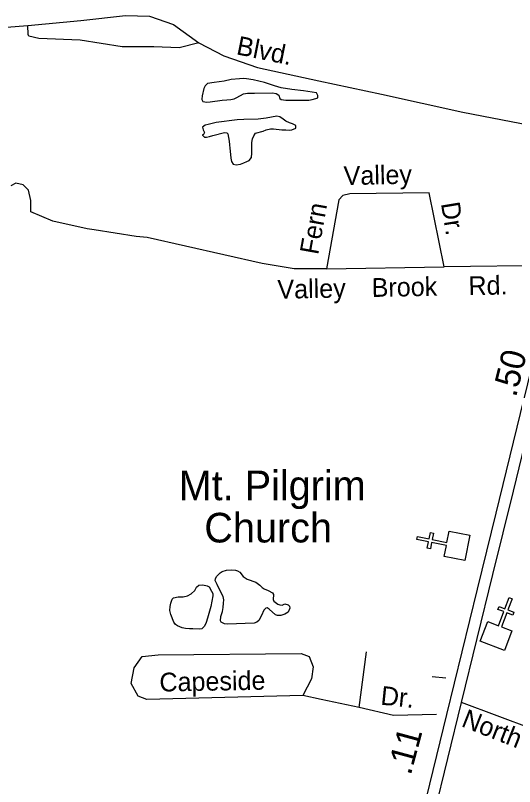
# Model space of a CAD drawing. Extents: x 2290055 to 2389491, y 66597 to 237875.
# Drawn here: x 2331617 to 2334145, y 116521 to 120426 of the extents above; entities that cross this region are included whole.
import ezdxf

# ---------------------------------------------------------------- set-up
doc = ezdxf.new("R2010")
doc.units = 0
for name, color, linetype in [('Exist Cultural Church CELL', 7, 'Continuous'), ('Exist Cultural Church Label', 7, 'Continuous'), ('Exist Hydrographic Pond Under 1500 Sq Ft', 7, 'Continuous'), ('Exist Road Non-System Type 51', 7, 'Continuous'), ('Exist Road Non-System Type 51 Label', 7, 'Continuous'), ('Exist Road Primary US Divided Attributed', 7, 'Continuous'), ('Exist Road Primary US Mileage Hundredths English Label', 7, 'Continuous'), ('Exist Road Secondary Type 51 Attributed', 7, 'Continuous'), ('Exist Road Secondary Type 51 Label', 7, 'Continuous')]:
    doc.layers.add(name, color=color, linetype=linetype)

msp = doc.modelspace()

# ---------------------------------------------------------------- linework, layer by layer
at = {"layer": 'Exist Cultural Church CELL'}
for points in [[(2333788.7, 117685.8), (2333799.8, 117741.6), (2333725.1, 117756.5), (2333718.9, 117725.2), (2333703.2, 117728.3), (2333709.5, 117759.7), (2333650.5, 117771.5), (2333653.6, 117787.2), (2333712.6, 117775.4), (2333718.9, 117806.8), (2333734.5, 117803.6), (2333728.3, 117772.3), (2333802.9, 117757.3), (2333814.3, 117813.8), (2333918.7, 117793), (2333893.1, 117664.9)], [(2334010.3, 117355.9), (2334063.4, 117335.5), (2334090.9, 117406.5), (2334061.1, 117418), (2334066.8, 117432.9), (2334096.7, 117421.4), (2334118.4, 117477.5), (2334133.3, 117471.7), (2334111.6, 117415.6), (2334141.5, 117404.1), (2334135.7, 117389.2), (2334105.9, 117400.7), (2334078.4, 117329.7), (2334132.1, 117308.8), (2334093.7, 117209.5), (2333971.9, 117256.6)]]:
    msp.add_lwpolyline(points, close=True, dxfattribs=at)
at = {"layer": 'Exist Hydrographic Pond Under 1500 Sq Ft'}
for points in [[(2332586, 119987.2), (2332604, 119988.4), (2332665, 119997.3), (2332687.5, 119998.6), (2332708, 120000.8), (2332724.7, 120004.3), (2332739, 120010.9), (2332772.5, 120028.7), (2332792.2, 120033), (2332828.5, 120032.2), (2332919, 120033.6), (2332938.5, 120029.7), (2332951.5, 120021.8), (2332957.2, 120005.8), (2332963.7, 119999.8), (2332987, 119996.2), (2333024.5, 119997.4), (2333087.5, 119996.4), (2333103, 119997.3), (2333120, 120000), (2333139.5, 120004.9), (2333148.2, 120008.9), (2333149.5, 120020.2), (2333143, 120033.2), (2333076.5, 120043.3), (2333017.2, 120050.4), (2332963, 120059.3), (2332929.5, 120069.3), (2332879.5, 120086.3), (2332822, 120099.7), (2332788.5, 120104.9), (2332773.5, 120105.8), (2332753, 120105.3), (2332710.7, 120100.8), (2332674.2, 120093), (2332624.5, 120087), (2332590.7, 120081.1), (2332577.7, 120068.5), (2332571, 120055.4), (2332562.7, 120018.7), (2332561, 120001.3), (2332561.5, 120000), (2332566.7, 119989.3), (2332586, 119987.2)], [(2332736, 119668.7), (2332757.5, 119672.2), (2332773.5, 119679.8), (2332790, 119685.6), (2332801.7, 119690.7), (2332813.5, 119706.7), (2332815, 119727.7), (2332815.5, 119782.2), (2332817.5, 119800.8), (2332824, 119816.3), (2332833.5, 119828.8), (2332872.5, 119839.1), (2332888, 119846.8), (2332909, 119850.9), (2332924, 119851.7), (2332967, 119846.6), (2332986.2, 119845.8), (2333003, 119845.6), (2333017.5, 119846.9), (2333036.7, 119854.9), (2333037.2, 119868.7), (2333020.5, 119877.4), (2333004.7, 119882.4), (2332986.2, 119889.8), (2332974.2, 119900.6), (2332956.5, 119911.8), (2332942, 119915.5), (2332888, 119904.8), (2332847.5, 119899.9), (2332775, 119898.4), (2332740.5, 119896.5), (2332634.5, 119883.3), (2332594.2, 119873.1), (2332579, 119870.1), (2332564.7, 119860.8), (2332568.7, 119846.3), (2332575.2, 119833.8), (2332569.5, 119823.4), (2332563.5, 119819.6), (2332566, 119817.6), (2332574.7, 119810.1), (2332585, 119808.7), (2332600.7, 119812.5), (2332617.5, 119818), (2332676, 119833), (2332687.5, 119831.1), (2332692.5, 119826.7), (2332700, 119789.9), (2332701.2, 119771.2), (2332703.5, 119754.4), (2332704.2, 119738.3), (2332709, 119702.6), (2332712, 119685.7), (2332720, 119672.6), (2332736, 119668.7)], [(2332692, 117343.6), (2332676.5, 117344.4), (2332660.2, 117353.1), (2332656, 117360.8), (2332658.2, 117381.7), (2332665.5, 117406.8), (2332669.7, 117428.3), (2332672, 117450.1), (2332672.5, 117466.4), (2332670, 117482.9), (2332650, 117521.2), (2332639.5, 117544.8), (2332629.7, 117563.9), (2332631, 117573.5), (2332636, 117584), (2332654.7, 117602.9), (2332665, 117610.5), (2332687, 117615.9), (2332711.2, 117618), (2332732, 117615.9), (2332742.7, 117612.5), (2332753.5, 117605.6), (2332770.5, 117583.7), (2332791.2, 117571.5), (2332835, 117556.5), (2332856, 117539.9), (2332867.2, 117529.6), (2332878, 117521.2), (2332898, 117512.9), (2332919, 117501.7), (2332924.2, 117492.6), (2332923.5, 117468.7), (2332926.7, 117459.5), (2332946.2, 117444.7), (2332956.7, 117440.6), (2332968.5, 117440.1), (2332982, 117445.3), (2332999.5, 117440.7), (2333005.2, 117435.1), (2333007.2, 117424.1), (2332999.5, 117403.9), (2332981.5, 117393.6), (2332961.7, 117386.8), (2332945.5, 117386.2), (2332934.2, 117389.6), (2332902.5, 117418.6), (2332893, 117425.9), (2332885, 117424), (2332875.7, 117414), (2332864, 117387.8), (2332850.5, 117362.5), (2332840.2, 117352.9), (2332826.5, 117348.6), (2332692, 117343.6)], [(2332549.5, 117318.1), (2332515.5, 117320.3), (2332498.5, 117320), (2332478.7, 117320.9), (2332462.5, 117324.1), (2332438.7, 117334.4), (2332427.5, 117341.5), (2332419.5, 117352.9), (2332405, 117392.2), (2332399.7, 117412.3), (2332401.5, 117431.9), (2332405.2, 117449.9), (2332411, 117470.1), (2332418, 117476.8), (2332441.2, 117481), (2332467.7, 117482.3), (2332489.2, 117485.8), (2332508, 117496.5), (2332526.2, 117514.1), (2332534.2, 117530.5), (2332545.7, 117540.1), (2332567, 117542), (2332589.2, 117538), (2332599, 117531.6), (2332611.2, 117510.6), (2332616.5, 117498.6), (2332617.5, 117485.8), (2332607, 117432.2), (2332590.7, 117374.2), (2332583, 117351.5), (2332574.5, 117333.6), (2332560.7, 117320), (2332549.5, 117318.1)]]:
    msp.add_lwpolyline(points, dxfattribs=at)
at = {"layer": 'Exist Road Non-System Type 51'}
msp.add_line((2333728.6, 117078.7), (2333796.6, 117071.7), dxfattribs=at)
for points in [[(2330169.1, 120128.4), (2330269.6, 120191.3), (2330298.9, 120233.2), (2330822.2, 120342.1), (2330960.4, 120354.6), (2331144.6, 120367.2), (2331571.6, 120367.2), (2331680.4, 120375.6), (2331948.4, 120400.7), (2332174.4, 120425.9), (2332295.8, 120421.7), (2332417.2, 120379.8), (2332547, 120287.6), (2332672.6, 120220.6), (2332844.2, 120161.9), (2333154, 120094.9), (2333472.2, 120027.9), (2333882.5, 119935.7), (2334276, 119860.3), (2334497.4, 119837.7)], [(2332547, 120287.6), (2332447.4, 120262.5), (2332317.6, 120266.7), (2332158.5, 120266.7), (2331945, 120300.2), (2331735.7, 120308.6), (2331685.5, 120321.1), (2331681.3, 120329.5), (2331680.4, 120375.6)], [(2333192.1, 119142.7), (2333028.9, 119142.7), (2332957.7, 119155.2), (2332867.7, 119169.9), (2332284.9, 119301.9), (2332228.4, 119306), (2332017, 119339.6), (2331981.4, 119345.8), (2331807.7, 119383.6), (2331694.7, 119431.7), (2331694.7, 119488.3), (2331684.2, 119540.7), (2331657, 119567.9), (2331619.3, 119576.3), (2331594.2, 119563.7)], [(2334323.8, 119159.6), (2333788.7, 119153.1), (2333713.3, 119528.1), (2333311.4, 119521.8), (2333275.9, 119513.4), (2333254.9, 119492.5), (2333192.1, 119142.7), (2333788.7, 119153.1)], [(2333750.1, 116885.7), (2333532.1, 116880.9), (2333358.9, 116921.2), (2333395.2, 117203.4)], [(2333358.9, 116921.2), (2333165.6, 116961.6), (2333073, 116981.7), (2332283.5, 116961.6), (2332239.2, 116977.7), (2332202.9, 117042.2), (2332219, 117122.8), (2332259.3, 117179.2), (2332339.9, 117187.3), (2333064.9, 117195.3), (2333105.2, 117179.2), (2333125.3, 117126.8), (2333117.3, 117066.4), (2333073, 116981.7)]]:
    msp.add_lwpolyline(points, dxfattribs=at)
at = {"layer": 'Exist Road Primary US Divided Attributed'}
for points in [[(2334466.3, 119591.7), (2334361.5, 119167.8), (2334174.1, 118409.4), (2334050.7, 117905.9), (2333955.7, 117519.8), (2333800.5, 116886), (2333680.3, 116393.8)], [(2333877, 116945.7), (2334035.3, 117594.3), (2334139.4, 118017.3), (2334315.2, 118739.4), (2334415.2, 119144.1), (2334523.5, 119587)], [(2333738.2, 116379.2), (2333877, 116945.7)]]:
    msp.add_lwpolyline(points, dxfattribs=at)
at = {"layer": 'Exist Road Secondary Type 51 Attributed'}
msp.add_lwpolyline([(2335448.1, 116428.8), (2335404.5, 116435.8), (2335322.7, 116434.8), (2335198.9, 116436.9), (2335106.1, 116444.3), (2335033.1, 116457.5), (2334970.9, 116478), (2334876.4, 116522.8), (2334600.2, 116658.4), (2334513, 116694.4), (2334442.4, 116727.5), (2334379.2, 116754.6), (2334238, 116811.7), (2333877, 116945.7)], dxfattribs=at)

# ---------------------------------------------------------------- texts
at = {"layer": 'Exist Cultural Church Label'}
for s, p in [('Mt. Pilgrim', (2332444.3, 117970.8)), ('Church', (2332574, 117756.9))]:
    msp.add_text(s, height=150, dxfattribs=at).set_placement(p)
at = {"layer": 'Exist Road Non-System Type 51 Label'}
for s, rotation, p in [('Blvd.', 348.5292, (2332732.1, 120229.5)), ('Valley', 1.3213, (2333280.7, 119566.2)), ('Fern', 79.7754, (2333150.2, 119210.5)), ('Dr.', 279.2923, (2333772.2, 119473.6)), ('Rd.', 1.0901, (2333912.6, 119009.3)), ('Valley', 1.0887, (2332945.1, 118990.9)), ('Brook', 1.0898, (2333422.4, 119000)), ('Capeside', 1.0765, (2332347.6, 117001.6)), ('Dr.', 354.1046, (2333464, 116935.9))]:
    msp.add_text(s, height=95, rotation=rotation, dxfattribs=at).set_placement(p)
at = {"layer": 'Exist Road Primary US Mileage Hundredths English Label'}
for s, rotation, p in [('.50', 76.0512, (2334152.3, 118488.4)), ('.11', 74.9291, (2333619.1, 116574))]:
    msp.add_text(s, height=125, rotation=rotation, dxfattribs=at).set_placement(p)
at = {"layer": 'Exist Road Secondary Type 51 Label'}
msp.add_text('North', height=95, rotation=338.4827, dxfattribs=at).set_placement((2333870.8, 116827.3))

doc.saveas('drawing.dxf')
